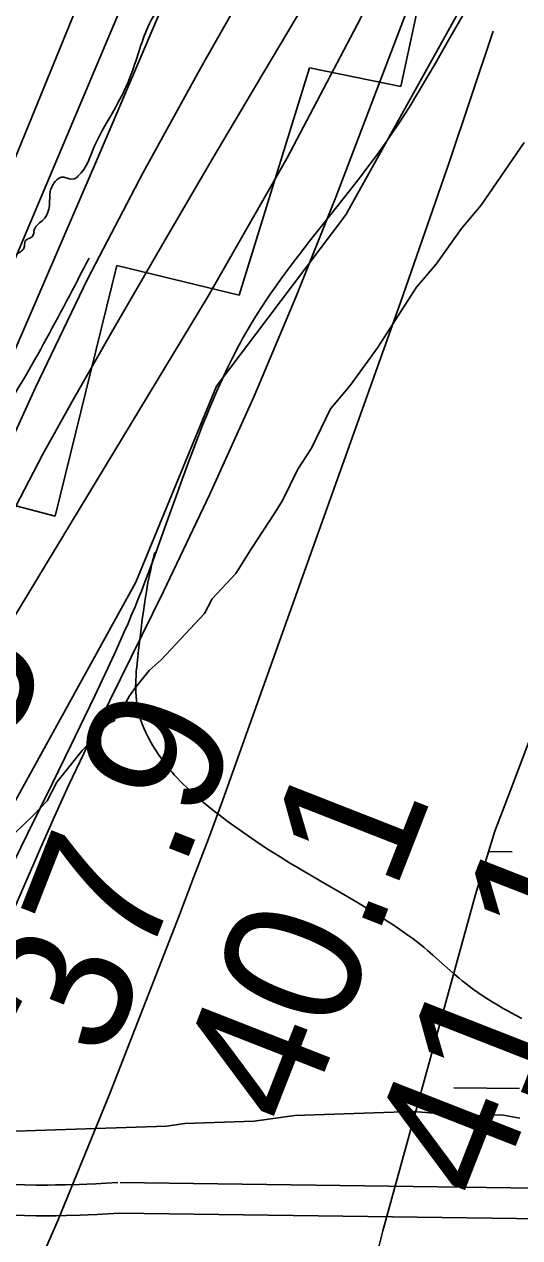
# Model space of a CAD drawing. Extents: x 3271442 to 3309282, y 752266 to 777610.
# Drawn here: x 3295135 to 3295377, y 773023 to 773615 of the extents above; entities that cross this region are included whole.
import ezdxf

# ---------------------------------------------------------------- set-up
doc = ezdxf.new("R2010")
doc.units = 0
for name, color, linetype in [('V-RIVR-EDGE', 7, 'Continuous'), ('V-RIVR-RANG', 7, 'Continuous'), ('V-ROAD-CNTR', 7, 'Continuous'), ('V-RRAP-FSHR', 7, 'Continuous'), ('V-RRAP-RVMT', 7, 'Continuous'), ('V-SITE-VEGE', 7, 'Continuous'), ('V-TOPO-DPTH', 7, 'Continuous'), ('V-TOPO-MAJR', 7, 'Continuous'), ('V-TOPO-MINR', 7, 'Continuous'), ('V-TOPO-WATR', 7, 'Continuous'), ('V-WETL-SWMP', 7, 'Continuous')]:
    doc.layers.add(name, color=color, linetype=linetype)

msp = doc.modelspace()

# ---------------------------------------------------------------- linework, layer by layer
at = {"layer": 'V-RIVR-EDGE'}
msp.add_spline([(3295098.74, 773449.92), (3295106.65, 773458.12), (3295112.35, 773462.84), (3295115.2, 773466.94), (3295115.84, 773469.46), (3295116.49, 773474.2), (3295115.23, 773477.68), (3295115.24, 773481.47), (3295116.2, 773485.26), (3295119.36, 773488.09), (3295122.21, 773489.03), (3295124.42, 773491.24), (3295125.07, 773495.66), (3295129.18, 773498.49), (3295131.4, 773502.27), (3295135.2, 773505.74), (3295135.84, 773509.21), (3295137.1, 773510.16), (3295139.32, 773511.41), (3295140.27, 773514.89), (3295144.71, 773519.61), (3295147.57, 773526.55), (3295148.54, 773535.08), (3295149.81, 773537.29), (3295152.97, 773540.12), (3295155.18, 773540.12), (3295159.6, 773539.47), (3295161.5, 773540.73), (3295169.75, 773555.87), (3295179.59, 773573.85), (3295187.52, 773590.57), (3295196.43, 773615.19), (3295205.62, 773630.01), (3295213.23, 773639.46), (3295220.51, 773645.76), (3295233.8, 773657.42), (3295240.77, 773665.3), (3295249.01, 773677.28), (3295252.51, 773687.06), (3295257.27, 773694.31), (3295263.6, 773702.83), (3295269.31, 773712.92), (3295275.68, 773731.22), (3295276.65, 773741.33), (3295278.88, 773751.11), (3295278.9, 773758.38), (3295276.72, 773769.12), (3295268.22, 773781.78), (3295255.31, 773797.28), (3295249.33, 773807.41), (3295246.52, 773817.52), (3295246.55, 773829.21), (3295249.77, 773854.15), (3295250.09, 773858.26), (3295253.26, 773862.35), (3295257.1, 773882.24), (3295258.7, 773889.19), (3295261.24, 773897.08), (3295268.53, 773905.59), (3295278.34, 773914.09), (3295291.62, 773919.43), (3295301.41, 773920.98), (3295312.48, 773924.11), (3295324.8, 773928.19), (3295333.03, 773935.75), (3295338.11, 773942.69), (3295340.34, 773951.21), (3295340.36, 773958.47), (3295338.17, 773970.16), (3295332.2, 773982.81), (3295329.7, 773991.03), (3295328.14, 773999.88), (3295328.79, 774009.04), (3295330.09, 774020.72), (3295332.65, 774034.29), (3295332.67, 774042.19), (3295330.48, 774052.3), (3295325.76, 774061.16), (3295315.99, 774069.39), (3295302.75, 774078.59), (3295298.03, 774083.97), (3295293.62, 774090.61), (3295287.95, 774095.68), (3295277.86, 774104.23), (3295269.05, 774116.26), (3295262.76, 774128.91), (3295257.74, 774139.66), (3295256.18, 774149.14), (3295251.14, 774154.83), (3295245.79, 774161.16), (3295245.47, 774162.11), (3295243.61, 774174.43), (3295242.69, 774187.7), (3295240.19, 774196.55), (3295236.11, 774209.2), (3295235.18, 774213.94), (3295235.19, 774219.94), (3295236.15, 774224.67), (3295243.45, 774237.6), (3295247.25, 774242.96), (3295253.28, 774252.11), (3295258.34, 774256.2), (3295261.2, 774261.57), (3295262.8, 774273.25), (3295263.14, 774282.72), (3295260.95, 774289.68), (3295253.39, 774299.17), (3295250.88, 774304.86), (3295248.99, 774307.71), (3295248.36, 774308.03), (3295244.25, 774306.77), (3295242.67, 774307.09), (3295240.47, 774310.26), (3295240.16, 774312.15), (3295241.74, 774314.04), (3295241.43, 774315.94), (3295238.91, 774319.1), (3295233.56, 774325.12), (3295231.36, 774328.91), (3295231.04, 774330.49), (3295233.58, 774332.7), (3295234.21, 774333.33), (3295241.79, 774332.99), (3295243.37, 774333.62), (3295243.69, 774334.89), (3295243.09, 774345.94), (3295241.22, 774358.58), (3295239.96, 774359.53), (3295234.91, 774359.54), (3295231.75, 774362.08), (3295230.81, 774363.34), (3295231.14, 774370.29), (3295228, 774376.3), (3295224.86, 774385.78), (3295221.71, 774385.48), (3295222.98, 774388.95), (3295220.8, 774401.27), (3295217.65, 774407.28), (3295215.45, 774412.34), (3295215.16, 774419.92), (3295212.34, 774428.14), (3295209.2, 774436.04), (3295205.73, 774438.58), (3295205.42, 774441.42), (3295206.38, 774446.16), (3295206.39, 774450.58), (3295204.19, 774455.64), (3295201.36, 774459.43), (3295201.05, 774461.96), (3295199.21, 774485.02), (3295197.36, 774501.14), (3295199.29, 774518.19), (3295199.94, 774523.24), (3295202.79, 774526.39), (3295202.79, 774528.92), (3295198.71, 774539.35), (3295197.14, 774542.2), (3295197.15, 774545.35), (3295199.37, 774549.14), (3295199.38, 774553.25), (3295197.81, 774557.04), (3295197.83, 774563.99), (3295199.41, 774566.19), (3295199.77, 774583.57), (3295201.06, 774593.35), (3295202.04, 774606.62), (3295202.07, 774618.3), (3295201.15, 774629.36), (3295197.07, 774641.06), (3295196.13, 774645.8), (3295194.88, 774649.59), (3295194.89, 774653.06), (3295194.9, 774657.17), (3295194.91, 774660.64), (3295193.98, 774669.17), (3295191.49, 774683.39), (3295186.79, 774699.51), (3295184.26, 774699.52), (3295183.64, 774701.1), (3295180.52, 774718.8), (3295180.24, 774734.59), (3295180.26, 774739.64), (3295179.95, 774743.75), (3295177.12, 774746.91), (3295174.93, 774755.45), (3295172.74, 774766.82), (3295167.43, 774788.31), (3295163.68, 774807.27), (3295159.29, 774819.92), (3295154.27, 774830.99), (3295147.35, 774844.27), (3295144.53, 774851.86), (3295140.45, 774863.24), (3295138.58, 774872.4), (3295135.76, 774883.15), (3295135.49, 774901.78), (3295135.2, 774910), (3295134.58, 774915.37), (3295132.07, 774924.85), (3295131.79, 774939.38), (3295131.22, 774962.44), (3295132.81, 774968.12), (3295133.46, 774972.85), (3295132.86, 774987.07)], degree=3, dxfattribs=at)
at = {"layer": 'V-ROAD-CNTR'}
for points in [[(3295068.61, 773052.67), (3295126.63, 773228.45), (3295189.78, 773342.79), (3295229.03, 773438.35), (3295292.17, 773521.97), (3295377.5, 773675.56), (3295442.34, 773776.24), (3295498.66, 773899.12), (3295524.26, 773982.74), (3295534.5, 774040.76), (3295520.84, 774124.38), (3295500.37, 774178.99), (3295442.34, 774286.5), (3295370.67, 774412.78), (3295321.18, 774506.64), (3295304.11, 774569.78), (3295297.29, 774682.41), (3295292.17, 774750.67), (3295266.57, 774849.65), (3295235.85, 774960.58)], [(3295295.68, 773535.84), (3295299.31, 773540.52), (3295302.46, 773544.63), (3295305.18, 773548.24), (3295307.53, 773551.43), (3295309.56, 773554.22), (3295311.32, 773556.69), (3295314.35, 773561.03), (3295316.58, 773564.31), (3295318.22, 773566.79), (3295320.64, 773570.53), (3295323, 773574.32), (3295327.6, 773581.94), (3295331.87, 773589.11), (3295335.83, 773595.87), (3295339.52, 773602.23), (3295342.95, 773608.2), (3295349.35, 773619.44)], [(3295130.27, 773206.42), (3295137.08, 773220.41), (3295149.08, 773244.85), (3295158.06, 773263.18), (3295164.73, 773276.96), (3295169.67, 773287.31), (3295173.34, 773295.09), (3295176.07, 773300.93), (3295180.11, 773309.72), (3295184.09, 773318.53), (3295185.94, 773322.73), (3295187.69, 773326.82), (3295189.35, 773330.8), (3295190.93, 773334.67), (3295192.43, 773338.43), (3295193.86, 773342.08), (3295196.57, 773349.18), (3295199.06, 773355.87), (3295201.35, 773362.15), (3295205.59, 773373.97), (3295209.28, 773384.32), (3295212.52, 773393.37), (3295215.4, 773401.27), (3295217.98, 773408.17), (3295220.27, 773414.18), (3295222.33, 773419.42), (3295224.17, 773423.98), (3295225.82, 773427.96), (3295227.28, 773431.44), (3295228.59, 773434.46), (3295229.75, 773437.11), (3295231.83, 773441.71), (3295233.43, 773445.14), (3295234.65, 773447.71), (3295236.53, 773451.54), (3295238.45, 773455.35), (3295239.51, 773457.38), (3295240.57, 773459.36), (3295241.63, 773461.3), (3295242.69, 773463.19), (3295244.84, 773466.9), (3295246.97, 773470.45), (3295249.1, 773473.85), (3295251.2, 773477.12), (3295253.28, 773480.26), (3295255.33, 773483.28), (3295257.35, 773486.19), (3295259.34, 773488.99), (3295261.28, 773491.68), (3295263.18, 773494.28), (3295266.93, 773499.28), (3295270.48, 773503.94), (3295273.86, 773508.28), (3295280.25, 773516.39), (3295291.49, 773530.52), (3295295.68, 773535.84)], [(3295230.96, 773228.88), (3295228.02, 773231.13), (3295225.3, 773233.28), (3295222.78, 773235.33), (3295220.47, 773237.28), (3295218.33, 773239.16), (3295216.36, 773240.95), (3295214.55, 773242.66), (3295212.89, 773244.29), (3295211.36, 773245.85), (3295209.95, 773247.33), (3295208.66, 773248.75), (3295207.47, 773250.1), (3295206.38, 773251.38), (3295205.38, 773252.6), (3295204.45, 773253.76), (3295203.6, 773254.86), (3295202.05, 773256.97), (3295200.74, 773258.85), (3295199.64, 773260.53), (3295198.7, 773262.03), (3295197.9, 773263.36), (3295197.22, 773264.55), (3295196.08, 773266.65), (3295195.26, 773268.26), (3295194.67, 773269.49), (3295193.81, 773271.36), (3295193, 773273.27), (3295192.51, 773274.54), (3295192.07, 773275.78), (3295191.69, 773276.98), (3295191.36, 773278.14), (3295191.07, 773279.28), (3295190.81, 773280.37), (3295190.6, 773281.44), (3295190.41, 773282.47), (3295190.25, 773283.47), (3295190, 773285.42), (3295189.83, 773287.25), (3295189.73, 773288.97), (3295189.68, 773290.58), (3295189.66, 773292.09), (3295189.67, 773293.51), (3295189.71, 773294.84), (3295189.83, 773297.33), (3295189.99, 773299.51), (3295190.16, 773301.42), (3295190.5, 773304.75), (3295191.1, 773309.73), (3295191.7, 773314.67), (3295192.32, 773320), (3295192.9, 773324.67), (3295193.44, 773328.75), (3295193.94, 773332.32), (3295194.42, 773335.44), (3295194.87, 773338.17), (3295195.28, 773340.56), (3295195.67, 773342.65), (3295196.39, 773346.3), (3295196.99, 773349.03), (3295197.46, 773351.08), (3295198.23, 773354.16), (3295199.05, 773357.23)], [(3295378.04, 773130.06), (3295375.27, 773131.51), (3295372.87, 773132.8), (3295370.78, 773133.96), (3295368.96, 773134.98), (3295365.8, 773136.82), (3295363.46, 773138.24), (3295361.71, 773139.32), (3295359.12, 773140.99), (3295356.55, 773142.7), (3295354.42, 773144.21), (3295352.45, 773145.67), (3295350.64, 773147.08), (3295348.96, 773148.43), (3295347.41, 773149.72), (3295344.52, 773152.19), (3295334.56, 773161.02), (3295332.04, 773163.2), (3295330.14, 773164.79), (3295328.7, 773165.97), (3295326.51, 773167.7), (3295324.28, 773169.37), (3295321.93, 773171.06), (3295319.64, 773172.68), (3295317.4, 773174.21), (3295315.22, 773175.68), (3295313.09, 773177.09), (3295308.94, 773179.76), (3295305.01, 773182.21), (3295301.3, 773184.48), (3295297.81, 773186.58), (3295291.22, 773190.46), (3295279.61, 773197.2), (3295275.25, 773199.74), (3295271.43, 773201.98), (3295268.1, 773203.95), (3295265.2, 773205.7), (3295260.13, 773208.81), (3295256.35, 773211.19), (3295253.53, 773213.01), (3295251.42, 773214.4), (3295248.28, 773216.51), (3295245.15, 773218.66), (3295241.23, 773221.43), (3295237.56, 773224.04), (3295234.14, 773226.52), (3295230.96, 773228.88)], [(3295180.97, 773050.06), (3295175.23, 773049.73), (3295170.26, 773049.48), (3295165.92, 773049.3), (3295162.15, 773049.17), (3295155.48, 773048.99), (3295150.51, 773048.91), (3295146.8, 773048.87), (3295141.2, 773048.87), (3295135.61, 773048.93), (3295126.94, 773049.1), (3295119.35, 773049.32), (3295112.72, 773049.56), (3295106.92, 773049.81), (3295101.85, 773050.06), (3295097.43, 773050.31), (3295089.65, 773050.81), (3295086.8, 773051.01)], [(3295491.79, 773045.94), (3295182.03, 773050.08)], [(3295181.83, 773035.08), (3295176.03, 773034.75), (3295170.95, 773034.5), (3295166.5, 773034.31), (3295162.61, 773034.17), (3295155.8, 773033.99), (3295150.7, 773033.91), (3295146.87, 773033.87), (3295141.13, 773033.87), (3295135.39, 773033.93), (3295126.57, 773034.1), (3295118.86, 773034.32), (3295112.12, 773034.57), (3295106.22, 773034.83), (3295101.06, 773035.09), (3295096.54, 773035.34), (3295088.63, 773035.84), (3295082.71, 773036.27), (3295078.26, 773036.62), (3295071.6, 773037.2), (3295064.93, 773037.84)], [(3297166.87, 773008.56), (3295181.83, 773035.08)]]:
    msp.add_lwpolyline(points, dxfattribs=at)
at = {"layer": 'V-RRAP-FSHR'}
msp.add_spline([(3295166.92, 773500.78), (3295120.56, 773418.6), (3295050.96, 773321.02), (3295001.63, 773217.24), (3294969.97, 773131.06), (3294916.3, 773009.28), (3294880.56, 772887.78), (3294849.61, 772796.39)], degree=3, dxfattribs=at)
at = {"layer": 'V-RRAP-RVMT'}
for p, q in [((3295349.31, 773726.23), (3295319.04, 773584.51)), ((3295274.46, 773593.67), (3295240.22, 773482.69)), ((3295319.04, 773584.51), (3295274.46, 773593.67)), ((3295180.4, 773497.22), (3295150.36, 773374.97)), ((3295240.22, 773482.69), (3295180.4, 773497.22)), ((3295150.36, 773374.97), (3295094.48, 773389.56))]:
    msp.add_line(p, q, dxfattribs=at)
at = {"layer": 'V-SITE-VEGE'}
for p, q in [((3295358.17, 773526.56), (3295379.08, 773557.17)), ((3295348.57, 773515.26), (3295358.17, 773526.56)), ((3295336.19, 773497.89), (3295348.57, 773515.26)), ((3295326.59, 773486.6), (3295336.19, 773497.89)), ((3295307.64, 773457.05), (3295326.59, 773486.6)), ((3295294.29, 773438.65), (3295307.64, 773457.05)), ((3295284.7, 773427.36), (3295294.29, 773438.65)), ((3295275.37, 773408.09), (3295284.7, 773427.36)), ((3295268.73, 773397.9), (3295275.37, 773408.09)), ((3295261.26, 773382.69), (3295268.73, 773397.9)), ((3295257.48, 773376.58), (3295261.26, 773382.69)), ((3295246.09, 773359.24), (3295257.48, 773376.58)), ((3295238.52, 773347.02), (3295246.09, 773359.24)), ((3295226.97, 773334.67), (3295238.52, 773347.02)), ((3295223.22, 773327.56), (3295226.97, 773334.67)), ((3295202.04, 773304.91), (3295223.22, 773327.56)), ((3295196.23, 773299.73), (3295202.04, 773304.91)), ((3295189.52, 773291.53), (3295196.23, 773299.73)), ((3295183.84, 773282.36), (3295186.66, 773287.44)), ((3295186.66, 773287.44), (3295189.52, 773291.53)), ((3295180.92, 773280.27), (3295183.84, 773282.36)), ((3295177.14, 773274.16), (3295179.1, 773275.22)), ((3295179.1, 773275.22), (3295180.92, 773280.27)), ((3295163.62, 773260.74), (3295172.29, 773270.01)), ((3295172.29, 773270.01), (3295177.14, 773274.16)), ((3295151.18, 773245.36), (3295163.62, 773260.74)), ((3295146.5, 773236.23), (3295151.18, 773245.36)), ((3295139.75, 773229.02), (3295146.5, 773236.23)), ((3295131.06, 773220.76), (3295139.75, 773229.02)), ((3295247.47, 773080.05), (3295213.6, 773078.91)), ((3295267.32, 773082.71), (3295247.47, 773080.05)), ((3295325.1, 773084.64), (3295267.32, 773082.71)), ((3295343.1, 773083.25), (3295325.1, 773084.64)), ((3295354.09, 773082.62), (3295343.1, 773083.25)), ((3295368.04, 773083.09), (3295354.09, 773082.62)), ((3295377.07, 773081.4), (3295368.04, 773083.09)), ((3295204.66, 773077.62), (3295125.97, 773074.98)), ((3295213.6, 773078.91), (3295204.66, 773077.62))]:
    msp.add_line(p, q, dxfattribs=at)
at = {"layer": 'V-TOPO-DPTH'}
for points in [[(3294578.58, 772099.8), (3294623.14, 772212.33), (3294653.9, 772290.58), (3294684.38, 772368.92), (3294714.46, 772447.43), (3294744.27, 772526.04), (3294793.07, 772655.7), (3294800.9, 772676.66), (3294808.68, 772697.64), (3294816.36, 772718.65), (3294823.98, 772739.69), (3294925.57, 773021.83), (3294941.9, 773066.94), (3294958.35, 773112.02), (3294974.97, 773157.03), (3294991.69, 773202), (3294999.44, 773222.7), (3295012.53, 773257.23), (3295025.84, 773291.67), (3295039.46, 773326), (3295053.29, 773360.24), (3295179.74, 773669.18)], [(3294578.58, 772099.8), (3294623.14, 772212.33), (3294653.9, 772290.58), (3294684.38, 772368.92), (3294714.46, 772447.43), (3294744.27, 772526.04), (3294793.07, 772655.7), (3294800.9, 772676.66), (3294808.68, 772697.64), (3294816.36, 772718.65), (3294823.98, 772739.69), (3294925.57, 773021.83), (3294941.9, 773066.94), (3294958.35, 773112.02), (3294974.97, 773157.03), (3294991.69, 773202), (3294999.44, 773222.7), (3295012.53, 773257.23), (3295025.84, 773291.67), (3295039.46, 773326), (3295053.29, 773360.24), (3295179.74, 773669.18)], [(3295203.79, 773626), (3295170.99, 773549.37), (3295137.98, 773472.82), (3295071.99, 773320.57), (3295063.7, 773301.09), (3295055.59, 773281.53), (3295047.75, 773261.87), (3295040.09, 773242.14), (3294951.33, 773008.81), (3294931.15, 772955.47), (3294911.08, 772902.09), (3294891.19, 772848.64), (3294871.43, 772795.15), (3294856.18, 772753.66), (3294844.12, 772720.87), (3294832.07, 772688.09), (3294820.01, 772655.31), (3294807.95, 772622.52), (3294800.45, 772602.14), (3294784.67, 772559.16), (3294768.92, 772516.16), (3294753.22, 772473.14), (3294737.56, 772430.11), (3294618.13, 772101.32)]]:
    msp.add_lwpolyline(points, dxfattribs=at)
at = {"layer": 'V-TOPO-MAJR'}
msp.add_lwpolyline([(3294672.82, 772062.93), (3294717.93, 772177.22), (3294748.65, 772257.11), (3294778.39, 772337.36), (3294806.69, 772418.13), (3294834.02, 772499.24), (3294866.7, 772599.2), (3294877.56, 772632.18), (3294888.52, 772665.13), (3294899.63, 772698.03), (3294910.83, 772730.9), (3295095.23, 773268.06), (3295225.04, 773482.32), (3295263.37, 773549.43), (3295299.34, 773617.71), (3295305, 773629.94)], dxfattribs=at)
at = {"layer": 'V-TOPO-MINR'}
for points in [[(3294600.32, 772109.71), (3294680.72, 772320.39), (3294704.28, 772382.36), (3294727.73, 772444.37), (3294751.03, 772506.45), (3294774.22, 772568.56), (3294800.47, 772639.12), (3294810.43, 772665.99), (3294820.36, 772692.87), (3294830.22, 772719.77), (3294840.05, 772746.69), (3294882.1, 772862.25), (3294908.06, 772933.16), (3294934.19, 773004), (3294960.57, 773074.75), (3294987.14, 773145.43), (3295020.1, 773232.64), (3295030.47, 773259.61), (3295041.04, 773286.49), (3295051.92, 773313.26), (3295063, 773339.94), (3295199.38, 773663.03)], [(3294912.16, 772866.04), (3295059.4, 773251.25), (3295064.4, 773264.05), (3295069.52, 773276.8), (3295074.82, 773289.47), (3295080.25, 773302.09), (3295116.35, 773384.44), (3295140.75, 773437.78), (3295166.23, 773490.58), (3295193.36, 773542.55), (3295221.59, 773593.97), (3295251.6, 773646.67)], [(3294874.58, 772729.63), (3295077.85, 773259.92), (3295080.28, 773266.12), (3295082.75, 773272.3), (3295085.31, 773278.45), (3295087.93, 773284.58), (3295105.99, 773326.19), (3295118.12, 773352.88), (3295130.83, 773379.27), (3295144.43, 773405.23), (3295158.62, 773430.89), (3295177.94, 773464.48), (3295202.33, 773506.65), (3295226.87, 773548.73), (3295251.63, 773590.69), (3295276.52, 773632.56)], [(3294618.13, 772101.32), (3294737.56, 772430.11), (3294753.22, 772473.14), (3294768.92, 772516.16), (3294784.67, 772559.16), (3294800.45, 772602.14), (3294807.95, 772622.52), (3294820.01, 772655.31), (3294832.07, 772688.09), (3294844.12, 772720.87), (3294856.18, 772753.66), (3294871.43, 772795.15), (3294891.19, 772848.64), (3294911.08, 772902.09), (3294931.15, 772955.47), (3294951.33, 773008.81), (3295040.09, 773242.14), (3295047.75, 773261.87), (3295055.59, 773281.53), (3295063.7, 773301.09), (3295071.99, 773320.57), (3295137.98, 773472.82), (3295170.99, 773549.37), (3295203.79, 773626)], [(3295047.12, 772991.05), (3295075.38, 773057.68), (3295143.21, 773213.04), (3295150.11, 773228.54), (3295157.15, 773243.99), (3295164.41, 773259.33), (3295171.81, 773274.6), (3295203.23, 773338.32), (3295225.78, 773385.7), (3295247.44, 773433.47), (3295267.77, 773481.81), (3295287.22, 773530.55), (3295323.11, 773624.26)], [(3294795.66, 771961.15), (3294879.56, 772247.77), (3294896.77, 772311.92), (3294912.04, 772376.49), (3294924.39, 772441.67), (3294934.78, 772507.28), (3294952.64, 772639.11), (3295066.13, 772851.82), (3295096.39, 772911.06), (3295125.21, 772970.96), (3295151.88, 773031.85), (3295177.1, 773093.41), (3295211.01, 773180.59), (3295218.11, 773199.08), (3295225.11, 773217.61), (3295231.95, 773236.2), (3295238.69, 773254.83), (3295318.81, 773479.23), (3295342.54, 773547.51), (3295363.97, 773611.46)]]:
    msp.add_lwpolyline(points, dxfattribs=at)
at = {"layer": 'V-TOPO-WATR'}
msp.add_lwpolyline([(3294578.58, 772099.8), (3294623.14, 772212.33), (3294653.9, 772290.58), (3294684.38, 772368.92), (3294714.46, 772447.43), (3294744.27, 772526.04), (3294793.07, 772655.7), (3294800.9, 772676.66), (3294808.68, 772697.64), (3294816.36, 772718.65), (3294823.98, 772739.69), (3294925.57, 773021.83), (3294941.9, 773066.94), (3294958.35, 773112.02), (3294974.97, 773157.03), (3294991.69, 773202), (3294999.44, 773222.7), (3295012.53, 773257.23), (3295025.84, 773291.67), (3295039.46, 773326), (3295053.29, 773360.24), (3295179.74, 773669.18)], dxfattribs=at)
at = {"layer": 'V-WETL-SWMP'}
for p, q in [((3295387.27, 773280.45), (3295372.33, 773240.87)), ((3295372.33, 773240.87), (3295364.86, 773221.41)), ((3295364.86, 773221.41), (3295355.33, 773190.55)), ((3295361.8, 773211.5), (3295373.25, 773211.4)), ((3295355.33, 773190.55), (3295310.28, 773026.58)), ((3295344.9, 773096.2), (3295376.9, 773095.94)), ((3295310.28, 773026.58), (3295065.83, 772056.25))]:
    msp.add_line(p, q, dxfattribs=at)

# ---------------------------------------------------------------- texts
at = {"layer": 'V-RIVR-RANG'}
for s, p in [('28.5', (3295083.17, 773145.32)), ('37.9', (3295176.29, 773108.87)), ('40.1', (3295270.46, 773075.12)), ('41.1', (3295363.68, 773038.91))]:
    msp.add_text(s, height=67, rotation=68.62833, dxfattribs=at).set_placement(p)

doc.saveas('drawing.dxf')
